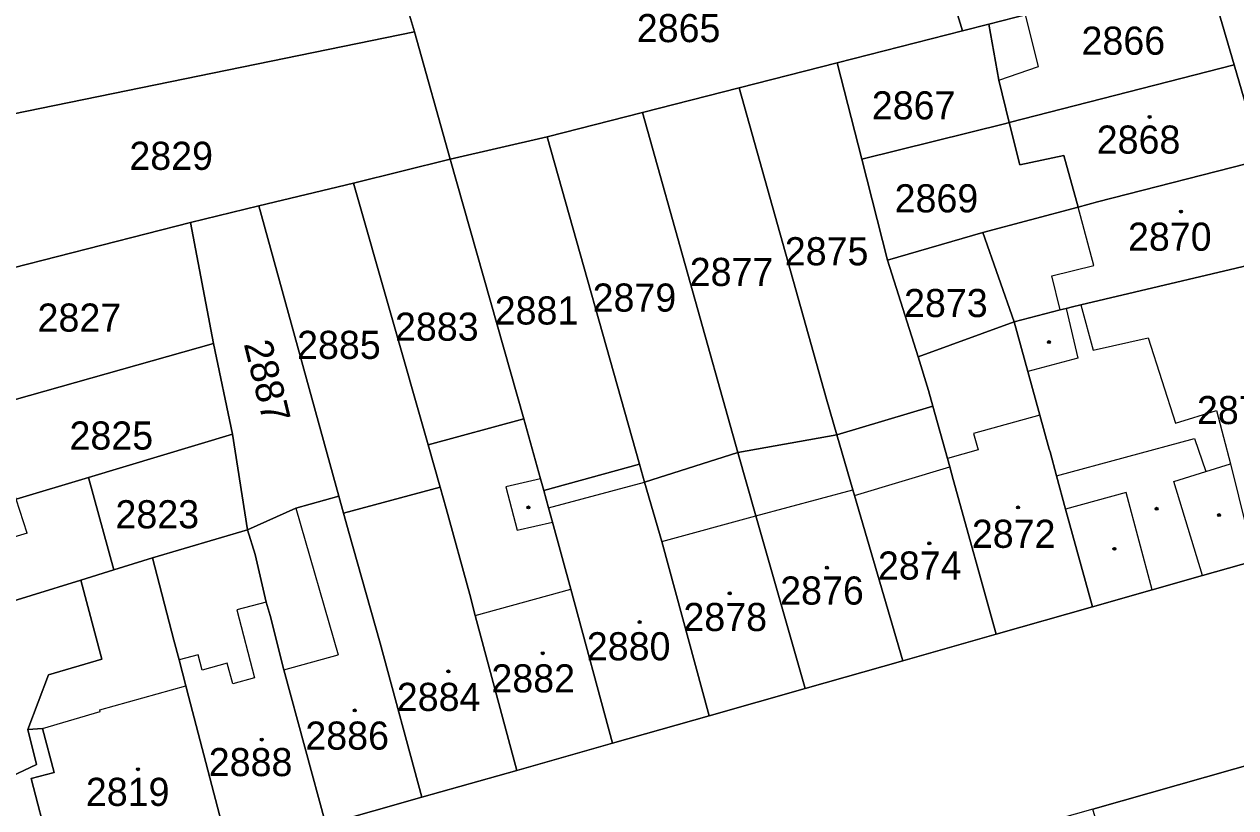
# Model space of a CAD drawing. Extents: x -596233 to -595156, y -1161235 to -1159375.
# Drawn here: x -595617.7 to -595544.5, y -1160738 to -1160690.7 of the extents above; entities that cross this region are included whole.
import ezdxf

# ---------------------------------------------------------------- set-up
doc = ezdxf.new("R2010")
doc.units = 0
for name, color, linetype in [('KN_CAR_KR', 7, 'Continuous'), ('KN_KULTURY', 7, 'Continuous'), ('KN_PARC_CIS_POZ', 7, 'Continuous'), ('KN_PARC_CIS_STAV', 7, 'Continuous'), ('KN_PARC_PLOCHA', 7, 'Continuous'), ('parcely_l', 7, 'Continuous')]:
    doc.layers.add(name, color=color, linetype=linetype)

msp = doc.modelspace()

# ---------------------------------------------------------------- linework, layer by layer
at = {"layer": 'KN_CAR_KR'}
for points in [[(-595556.41, -1160693.23), (-595557.2, -1160690.11)], [(-595558.82, -1160694.06), (-595556.41, -1160693.23)], [(-595553.08, -1160705.26), (-595554.02, -1160701.73)], [(-595555.61, -1160705.89), (-595553.08, -1160705.26)], [(-595555.1, -1160707.95), (-595555.61, -1160705.89)], [(-595554.75, -1160707.86), (-595554.03, -1160710.86)], [(-595553.86, -1160707.63), (-595553.12, -1160710.37)], [(-595553.12, -1160710.37), (-595549.79, -1160709.63)], [(-595549.79, -1160709.63), (-595548.14, -1160714.8)], [(-595554.03, -1160710.86), (-595557.06, -1160711.67)], [(-595548.14, -1160714.8), (-595545.66, -1160714.02)], [(-595545.66, -1160714.02), (-595544.8, -1160717.26)], [(-595556.33, -1160714.31), (-595560.34, -1160715.41)], [(-595560.34, -1160715.41), (-595560.06, -1160716.4)], [(-595555.33, -1160717.97), (-595546.99, -1160715.71)], [(-595546.99, -1160715.71), (-595546.3, -1160717.72)], [(-595560.06, -1160716.4), (-595561.91, -1160716.93)], [(-595567.54, -1160719.17), (-595561.77, -1160717.44)], [(-595546.3, -1160717.72), (-595544.8, -1160717.26)], [(-595544.8, -1160717.26), (-595543.36, -1160723.11)], [(-595586.52, -1160718.16), (-595588.62, -1160718.64)], [(-595586.04, -1160719.92), (-595580.24, -1160718.36)], [(-595546.51, -1160724.01), (-595548.23, -1160718.31), (-595546.3, -1160717.72)], [(-595588.62, -1160718.64), (-595587.94, -1160721.27)], [(-595573.51, -1160720.39), (-595567.64, -1160718.82)], [(-595549.55, -1160724.87), (-595551.11, -1160718.98), (-595554.78, -1160719.99)], [(-595617.57, -1160721.45), (-595618.23, -1160719.38)], [(-595601.32, -1160719.93), (-595598.76, -1160728.79)], [(-595579.2, -1160721.95), (-595573.51, -1160720.39)], [(-595587.94, -1160721.27), (-595585.81, -1160720.77)], [(-595617.57, -1160721.45), (-595619.6, -1160722.05)], [(-595590.47, -1160726.42), (-595584.7, -1160724.83)], [(-595603.11, -1160725.62), (-595604.88, -1160726.08)], [(-595604.88, -1160726.08), (-595603.83, -1160730.19)], [(-595607.23, -1160728.8), (-595608.38, -1160729.1)], [(-595606.98, -1160729.72), (-595607.23, -1160728.8)], [(-595605.48, -1160729.3), (-595606.98, -1160729.72)], [(-595605.13, -1160730.55), (-595605.48, -1160729.3)], [(-595602.04, -1160729.7), (-595598.76, -1160728.79)], [(-595613.18, -1160732.13), (-595607.97, -1160730.68)], [(-595603.83, -1160730.19), (-595605.13, -1160730.55)], [(-595616.63, -1160733.26), (-595613.15, -1160732.23)], [(-595613.15, -1160732.23), (-595613.18, -1160732.13)]]:
    msp.add_lwpolyline(points, dxfattribs=at)
at = {"layer": 'KN_KULTURY'}
for centre, radius in [((-595549.7, -1160696.28), 0.09), ((-595549.7, -1160696.28), 0.0398), ((-595547.81, -1160702), 0.09), ((-595547.81, -1160702), 0.0398), ((-595555.79, -1160709.89), 0.09), ((-595555.79, -1160709.89), 0.0398), ((-595587.26, -1160719.89), 0.09), ((-595587.26, -1160719.89), 0.0398), ((-595557.65, -1160719.89), 0.09), ((-595557.65, -1160719.89), 0.0398), ((-595549.28, -1160719.97), 0.09), ((-595549.28, -1160719.97), 0.0398), ((-595545.5, -1160720.35), 0.09), ((-595545.5, -1160720.35), 0.0398), ((-595563.02, -1160722.06), 0.09), ((-595563.02, -1160722.06), 0.0398), ((-595551.83, -1160722.39), 0.09), ((-595551.83, -1160722.39), 0.0398), ((-595569.21, -1160723.53), 0.09), ((-595569.21, -1160723.53), 0.0398), ((-595575.09, -1160725.08), 0.09), ((-595575.09, -1160725.08), 0.0398), ((-595580.54, -1160726.82), 0.09), ((-595580.54, -1160726.82), 0.0398), ((-595586.39, -1160728.7), 0.09), ((-595586.39, -1160728.7), 0.0398), ((-595592.1, -1160729.8), 0.09), ((-595592.1, -1160729.8), 0.0398), ((-595597.76, -1160732.16), 0.09), ((-595597.76, -1160732.16), 0.0398), ((-595603.38, -1160733.92), 0.09), ((-595603.38, -1160733.92), 0.0398), ((-595610.87, -1160735.71), 0.09), ((-595610.87, -1160735.71), 0.0398)]:
    msp.add_circle(centre, radius, dxfattribs=at)
at = {"layer": 'KN_PARC_PLOCHA'}
for points in [[(-595542.04, -1160655.44), (-595539.03, -1160665.6), (-595536.18, -1160675.21), (-595535.55, -1160677.16), (-595533.56, -1160684.02), (-595531.94, -1160689.61), (-595532.06, -1160689.64), (-595531.01, -1160693.24), (-595530.89, -1160693.21), (-595528.21, -1160701.95), (-595524.07, -1160715.97), (-595522.21, -1160717), (-595536.17, -1160720.64), (-595537.68, -1160715.86), (-595541.23, -1160704.65), (-595542.91, -1160698.88), (-595544.59, -1160693.14), (-595546.28, -1160687.33), (-595548.44, -1160680.09), (-595549.01, -1160678.16), (-595551.73, -1160669.03), (-595554.75, -1160658.89), (-595557.03, -1160651.19)], [(-595599.51, -1160739.05), (-595593.71, -1160737.41), (-595587.95, -1160735.78), (-595582.17, -1160734.14), (-595576.32, -1160732.48), (-595570.52, -1160730.83), (-595564.63, -1160729.16), (-595558.97, -1160727.55), (-595553.16, -1160725.9), (-595549.55, -1160724.87), (-595546.51, -1160724.01), (-595543.36, -1160723.11), (-595540.57, -1160722.32), (-595540.52, -1160722.48), (-595536.45, -1160721.23), (-595536.46, -1160721.17), (-595536.24, -1160720.71), (-595536.17, -1160720.64), (-595522.21, -1160717), (-595504.07, -1160711.91)], [(-595505.89, -1160724.73), (-595519.93, -1160728.69), (-595534.32, -1160732.79), (-595553.14, -1160738.13), (-595561.81, -1160740.59), (-595567.86, -1160742.31), (-595573.88, -1160744.02), (-595579.95, -1160745.74), (-595586.04, -1160747.47), (-595592.09, -1160749.18), (-595598.17, -1160750.9), (-595604.19, -1160752.61), (-595620.5, -1160757.22)]]:
    msp.add_lwpolyline(points, dxfattribs=at)
for points in [[(-595546.28, -1160687.33), (-595555.59, -1160689.74), (-595557.2, -1160690.11), (-595557.84, -1160690.27), (-595559.42, -1160690.68), (-595561.01, -1160691.08), (-595563.64, -1160682.48), (-595559.3, -1160681.2), (-595553.81, -1160679.58), (-595549.01, -1160678.16), (-595548.44, -1160680.09)], [(-595594.44, -1160690.13), (-595594.15, -1160691.14), (-595624.59, -1160697.36), (-595623.58, -1160696.97), (-595626.74, -1160689.3), (-595622.74, -1160688.26), (-595598.32, -1160681.94), (-595596.86, -1160681.56)], [(-595561.01, -1160691.08), (-595568.59, -1160693.01), (-595574.51, -1160694.53), (-595580.37, -1160696.01), (-595586.12, -1160697.49), (-595591.98, -1160698.84), (-595594.15, -1160691.14), (-595594.44, -1160690.13), (-595568.2, -1160683.83), (-595566.78, -1160683.41), (-595563.64, -1160682.48)], [(-595544.59, -1160693.14), (-595558.19, -1160696.62), (-595558.82, -1160694.06), (-595559.42, -1160690.68), (-595557.84, -1160690.27), (-595557.2, -1160690.11), (-595555.59, -1160689.74), (-595546.28, -1160687.33)], [(-595591.98, -1160698.84), (-595597.84, -1160700.29), (-595603.56, -1160701.66), (-595607.69, -1160702.66), (-595618.41, -1160705.41), (-595619.44, -1160702.81), (-595622.85, -1160703.68), (-595624.74, -1160698.95), (-595625.27, -1160697.62), (-595624.59, -1160697.36), (-595594.15, -1160691.14)], [(-595558.19, -1160696.62), (-595558.4, -1160696.67), (-595567.1, -1160698.83), (-595568.59, -1160693.01), (-595561.01, -1160691.08), (-595559.42, -1160690.68), (-595558.82, -1160694.06)], [(-595567.1, -1160698.83), (-595565.54, -1160704.94), (-595563.7, -1160710.79), (-595563.06, -1160712.81), (-595562.8, -1160713.76), (-595568.61, -1160715.5), (-595569.24, -1160713.34), (-595574.51, -1160694.53), (-595568.59, -1160693.01)], [(-595542.91, -1160698.88), (-595552.85, -1160701.41), (-595554.02, -1160701.73), (-595554.88, -1160698.61), (-595557.55, -1160699.17), (-595558.19, -1160696.62), (-595544.59, -1160693.14)], [(-595568.61, -1160715.5), (-595574.6, -1160716.56), (-595580.37, -1160696.01), (-595574.51, -1160694.53), (-595569.24, -1160713.34)], [(-595574.6, -1160716.56), (-595580.24, -1160718.36), (-595580.55, -1160717.27), (-595586.12, -1160697.49), (-595580.37, -1160696.01)], [(-595554.02, -1160701.73), (-595559.79, -1160703.26), (-595565.54, -1160704.94), (-595567.1, -1160698.83), (-595558.4, -1160696.67), (-595558.19, -1160696.62), (-595557.55, -1160699.17), (-595554.88, -1160698.61)], [(-595580.55, -1160717.27), (-595586.33, -1160718.87), (-595586.52, -1160718.16), (-595587.54, -1160714.54), (-595591.98, -1160698.84), (-595586.12, -1160697.49)], [(-595587.54, -1160714.54), (-595593.33, -1160716.1), (-595597.84, -1160700.29), (-595591.98, -1160698.84)], [(-595541.23, -1160704.65), (-595553.86, -1160707.63), (-595554.36, -1160707.76), (-595554.75, -1160707.86), (-595555.1, -1160707.95), (-595557.88, -1160708.67), (-595559.79, -1160703.26), (-595554.02, -1160701.73), (-595552.85, -1160701.41), (-595542.91, -1160698.88)], [(-595593.33, -1160716.1), (-595592.6, -1160718.66), (-595598.44, -1160720.24), (-595598.72, -1160719.21), (-595603.56, -1160701.66), (-595597.84, -1160700.29)], [(-595598.72, -1160719.21), (-595601.32, -1160719.93), (-595604.25, -1160721.25), (-595605.16, -1160715.46), (-595606.29, -1160709.97), (-595607.69, -1160702.66), (-595603.56, -1160701.66)], [(-595606.29, -1160709.97), (-595618.36, -1160713.38), (-595619.36, -1160713.66), (-595621.26, -1160708.61), (-595621.81, -1160706.3), (-595618.41, -1160705.41), (-595607.69, -1160702.66)], [(-595557.88, -1160708.67), (-595563.7, -1160710.79), (-595565.54, -1160704.94), (-595559.79, -1160703.26)], [(-595536.17, -1160720.64), (-595536.24, -1160720.71), (-595536.46, -1160721.17), (-595536.45, -1160721.23), (-595540.52, -1160722.48), (-595540.57, -1160722.32), (-595543.36, -1160723.11), (-595546.51, -1160724.01), (-595549.55, -1160724.87), (-595553.16, -1160725.9), (-595554.78, -1160719.99), (-595555.33, -1160717.97), (-595555.72, -1160716.53), (-595555.77, -1160716.36), (-595556.33, -1160714.31), (-595557.06, -1160711.67), (-595557.88, -1160708.67), (-595555.1, -1160707.95), (-595554.75, -1160707.86), (-595554.36, -1160707.76), (-595553.86, -1160707.63), (-595541.23, -1160704.65), (-595537.68, -1160715.86)], [(-595553.16, -1160725.9), (-595558.97, -1160727.55), (-595561.57, -1160718.2), (-595561.77, -1160717.44), (-595561.91, -1160716.93), (-595562.8, -1160713.76), (-595563.06, -1160712.81), (-595563.7, -1160710.79), (-595557.88, -1160708.67), (-595557.06, -1160711.67), (-595556.33, -1160714.31), (-595555.77, -1160716.36), (-595555.72, -1160716.53), (-595555.33, -1160717.97), (-595554.78, -1160719.99)], [(-595605.16, -1160715.46), (-595613.85, -1160718.07), (-595618.23, -1160719.38), (-595618.46, -1160718.78), (-595618.59, -1160718.07), (-595618.66, -1160716.96), (-595618.56, -1160716.17), (-595618.44, -1160715.37), (-595618.27, -1160714.16), (-595618.36, -1160713.38), (-595606.29, -1160709.97)], [(-595558.97, -1160727.55), (-595564.63, -1160729.16), (-595567.54, -1160719.17), (-595567.64, -1160718.82), (-595568.61, -1160715.5), (-595562.8, -1160713.76), (-595561.91, -1160716.93), (-595561.77, -1160717.44), (-595561.57, -1160718.2)], [(-595586.33, -1160718.87), (-595586.04, -1160719.92), (-595585.81, -1160720.77), (-595584.7, -1160724.83), (-595582.17, -1160734.14), (-595587.95, -1160735.78), (-595590.47, -1160726.42), (-595590.81, -1160725.16), (-595592.23, -1160719.96), (-595592.6, -1160718.66), (-595593.33, -1160716.1), (-595587.54, -1160714.54), (-595586.52, -1160718.16)], [(-595604.25, -1160721.25), (-595609.99, -1160722.93), (-595612.33, -1160723.66), (-595613.85, -1160718.07), (-595605.16, -1160715.46)], [(-595564.63, -1160729.16), (-595570.52, -1160730.83), (-595573.51, -1160720.39), (-595574.6, -1160716.56), (-595568.61, -1160715.5), (-595567.64, -1160718.82), (-595567.54, -1160719.17)], [(-595570.52, -1160730.83), (-595576.32, -1160732.48), (-595579.2, -1160721.95), (-595580.24, -1160718.36), (-595574.6, -1160716.56), (-595573.51, -1160720.39)], [(-595580.24, -1160718.36), (-595579.2, -1160721.95), (-595576.32, -1160732.48), (-595582.17, -1160734.14), (-595584.7, -1160724.83), (-595585.81, -1160720.77), (-595586.04, -1160719.92), (-595586.33, -1160718.87), (-595580.55, -1160717.27)], [(-595612.33, -1160723.66), (-595614.33, -1160724.28), (-595620.34, -1160726.14), (-595621.46, -1160726.48), (-595630.06, -1160729.06), (-595630.26, -1160729.1), (-595631.88, -1160723.47), (-595618.23, -1160719.38), (-595613.85, -1160718.07)], [(-595587.95, -1160735.78), (-595593.71, -1160737.41), (-595596.23, -1160728.09), (-595597.35, -1160724.11), (-595598.1, -1160721.46), (-595598.44, -1160720.24), (-595592.6, -1160718.66), (-595592.23, -1160719.96), (-595590.81, -1160725.16), (-595590.47, -1160726.42)], [(-595598.44, -1160720.24), (-595598.1, -1160721.46), (-595597.35, -1160724.11), (-595596.23, -1160728.09), (-595593.71, -1160737.41), (-595599.51, -1160739.05), (-595602.04, -1160729.7), (-595602.87, -1160726.42), (-595603.11, -1160725.62), (-595603.79, -1160722.74), (-595604.25, -1160721.25), (-595601.32, -1160719.93), (-595598.72, -1160719.21)], [(-595599.51, -1160739.05), (-595605.36, -1160740.71), (-595607.81, -1160731.29), (-595607.97, -1160730.68), (-595608.38, -1160729.1), (-595608.69, -1160727.92), (-595609.99, -1160722.93), (-595604.25, -1160721.25), (-595603.79, -1160722.74), (-595603.11, -1160725.62), (-595602.87, -1160726.42), (-595602.04, -1160729.7)], [(-595605.36, -1160740.71), (-595614.05, -1160743.17), (-595614.07, -1160743.08), (-595615.34, -1160743.44), (-595616.26, -1160740.38), (-595617.33, -1160736.28), (-595615.94, -1160735.92), (-595616.63, -1160733.26), (-595617.53, -1160733.31), (-595616.27, -1160730.01), (-595613.05, -1160729.06), (-595614.33, -1160724.28), (-595612.33, -1160723.66), (-595609.99, -1160722.93), (-595608.69, -1160727.92), (-595608.38, -1160729.1), (-595607.97, -1160730.68), (-595607.81, -1160731.29)], [(-595617.53, -1160733.31), (-595617.01, -1160735.42), (-595618.87, -1160736.32), (-595618.11, -1160739.51), (-595619.96, -1160740.06), (-595625.11, -1160741.6), (-595626.52, -1160742.02), (-595627.8, -1160737.78), (-595630.2, -1160729.28), (-595630.02, -1160729.25), (-595630.06, -1160729.06), (-595621.46, -1160726.48), (-595620.34, -1160726.14), (-595614.33, -1160724.28), (-595613.05, -1160729.06), (-595616.27, -1160730.01)], [(-595528.47, -1160747.62), (-595537.66, -1160750.28), (-595538.16, -1160750.43), (-595539.92, -1160744.68), (-595544.43, -1160745.92), (-595550.38, -1160747.6), (-595550.45, -1160747.36), (-595553.14, -1160738.13), (-595534.32, -1160732.79), (-595532.42, -1160733.95)], [(-595615.34, -1160743.44), (-595623.94, -1160745.87), (-595625.7, -1160744.89), (-595626.52, -1160742.02), (-595625.11, -1160741.6), (-595619.96, -1160740.06), (-595618.11, -1160739.51), (-595618.87, -1160736.32), (-595617.01, -1160735.42), (-595617.53, -1160733.31), (-595616.63, -1160733.26), (-595615.94, -1160735.92), (-595617.33, -1160736.28), (-595616.26, -1160740.38)]]:
    msp.add_lwpolyline(points, close=True, dxfattribs=at)
at = {"layer": 'parcely_l'}
for points in [[(-595561.01, -1160691.08), (-595563.64, -1160682.48)], [(-595546.28, -1160687.33), (-595555.59, -1160689.74), (-595557.2, -1160690.11), (-595557.84, -1160690.27), (-595559.42, -1160690.68)], [(-595546.28, -1160687.33), (-595544.59, -1160693.14)], [(-595594.44, -1160690.13), (-595594.15, -1160691.14)], [(-595594.15, -1160691.14), (-595624.59, -1160697.36)], [(-595594.15, -1160691.14), (-595591.98, -1160698.84)], [(-595568.59, -1160693.01), (-595561.01, -1160691.08)], [(-595559.42, -1160690.68), (-595561.01, -1160691.08)], [(-595558.19, -1160696.62), (-595558.82, -1160694.06), (-595559.42, -1160690.68)], [(-595574.51, -1160694.53), (-595568.59, -1160693.01)], [(-595567.1, -1160698.83), (-595568.59, -1160693.01)], [(-595544.59, -1160693.14), (-595558.19, -1160696.62)], [(-595544.59, -1160693.14), (-595542.91, -1160698.88)], [(-595574.51, -1160694.53), (-595580.37, -1160696.01)], [(-595568.61, -1160715.5), (-595569.24, -1160713.34), (-595574.51, -1160694.53)], [(-595586.12, -1160697.49), (-595580.37, -1160696.01)], [(-595580.37, -1160696.01), (-595574.6, -1160716.56)], [(-595558.19, -1160696.62), (-595558.4, -1160696.67), (-595567.1, -1160698.83)], [(-595554.02, -1160701.73), (-595554.88, -1160698.61), (-595557.55, -1160699.17), (-595558.19, -1160696.62)], [(-595586.12, -1160697.49), (-595591.98, -1160698.84)], [(-595580.55, -1160717.27), (-595586.12, -1160697.49)], [(-595591.98, -1160698.84), (-595597.84, -1160700.29)], [(-595587.54, -1160714.54), (-595591.98, -1160698.84)], [(-595567.1, -1160698.83), (-595565.54, -1160704.94)], [(-595554.02, -1160701.73), (-595552.85, -1160701.41), (-595542.91, -1160698.88)], [(-595597.84, -1160700.29), (-595603.56, -1160701.66)], [(-595597.84, -1160700.29), (-595593.33, -1160716.1)], [(-595607.69, -1160702.66), (-595603.56, -1160701.66)], [(-595603.56, -1160701.66), (-595598.72, -1160719.21)], [(-595559.79, -1160703.26), (-595554.02, -1160701.73)], [(-595607.69, -1160702.66), (-595618.41, -1160705.41)], [(-595606.29, -1160709.97), (-595607.69, -1160702.66)], [(-595565.54, -1160704.94), (-595559.79, -1160703.26)], [(-595557.88, -1160708.67), (-595559.79, -1160703.26)], [(-595563.7, -1160710.79), (-595565.54, -1160704.94)], [(-595541.23, -1160704.65), (-595553.86, -1160707.63), (-595554.36, -1160707.76), (-595554.75, -1160707.86), (-595555.1, -1160707.95), (-595557.88, -1160708.67)], [(-595557.88, -1160708.67), (-595563.7, -1160710.79)], [(-595557.88, -1160708.67), (-595557.06, -1160711.67), (-595556.33, -1160714.31), (-595555.77, -1160716.36), (-595555.72, -1160716.53), (-595555.33, -1160717.97), (-595554.78, -1160719.99), (-595553.16, -1160725.9)], [(-595618.36, -1160713.38), (-595606.29, -1160709.97)], [(-595605.16, -1160715.46), (-595606.29, -1160709.97)], [(-595562.8, -1160713.76), (-595563.06, -1160712.81), (-595563.7, -1160710.79)], [(-595568.61, -1160715.5), (-595562.8, -1160713.76)], [(-595562.8, -1160713.76), (-595561.91, -1160716.93), (-595561.77, -1160717.44), (-595561.57, -1160718.2), (-595558.97, -1160727.55)], [(-595593.33, -1160716.1), (-595587.54, -1160714.54)], [(-595587.54, -1160714.54), (-595586.52, -1160718.16), (-595586.33, -1160718.87)], [(-595613.85, -1160718.07), (-595605.16, -1160715.46)], [(-595604.25, -1160721.25), (-595605.16, -1160715.46)], [(-595574.6, -1160716.56), (-595568.61, -1160715.5)], [(-595568.61, -1160715.5), (-595567.64, -1160718.82), (-595567.54, -1160719.17), (-595564.63, -1160729.16)], [(-595592.6, -1160718.66), (-595593.33, -1160716.1)], [(-595574.6, -1160716.56), (-595580.24, -1160718.36)], [(-595570.52, -1160730.83), (-595573.51, -1160720.39), (-595574.6, -1160716.56)], [(-595586.33, -1160718.87), (-595580.55, -1160717.27)], [(-595580.55, -1160717.27), (-595580.24, -1160718.36)], [(-595618.23, -1160719.38), (-595613.85, -1160718.07)], [(-595613.85, -1160718.07), (-595612.33, -1160723.66)], [(-595580.24, -1160718.36), (-595579.2, -1160721.95), (-595576.32, -1160732.48)], [(-595592.6, -1160718.66), (-595598.44, -1160720.24)], [(-595587.95, -1160735.78), (-595590.47, -1160726.42), (-595590.81, -1160725.16), (-595592.23, -1160719.96), (-595592.6, -1160718.66)], [(-595582.17, -1160734.14), (-595584.7, -1160724.83), (-595585.81, -1160720.77), (-595586.04, -1160719.92), (-595586.33, -1160718.87)], [(-595598.72, -1160719.21), (-595601.32, -1160719.93), (-595604.25, -1160721.25)], [(-595598.44, -1160720.24), (-595598.72, -1160719.21)], [(-595598.44, -1160720.24), (-595598.1, -1160721.46), (-595597.35, -1160724.11), (-595596.23, -1160728.09), (-595593.71, -1160737.41)], [(-595553.16, -1160725.9), (-595549.55, -1160724.87), (-595546.51, -1160724.01), (-595543.36, -1160723.11), (-595540.57, -1160722.32), (-595540.52, -1160722.48), (-595536.45, -1160721.23), (-595536.46, -1160721.17), (-595536.24, -1160720.71), (-595536.17, -1160720.64)], [(-595609.99, -1160722.93), (-595604.25, -1160721.25)], [(-595604.25, -1160721.25), (-595603.79, -1160722.74), (-595603.11, -1160725.62), (-595602.87, -1160726.42), (-595602.04, -1160729.7), (-595599.51, -1160739.05)], [(-595609.99, -1160722.93), (-595612.33, -1160723.66)], [(-595605.36, -1160740.71), (-595607.81, -1160731.29), (-595607.97, -1160730.68), (-595608.38, -1160729.1), (-595608.69, -1160727.92), (-595609.99, -1160722.93)], [(-595614.33, -1160724.28), (-595620.34, -1160726.14), (-595621.46, -1160726.48), (-595630.06, -1160729.06)], [(-595617.53, -1160733.31), (-595616.27, -1160730.01), (-595613.05, -1160729.06), (-595614.33, -1160724.28)], [(-595612.33, -1160723.66), (-595614.33, -1160724.28)], [(-595558.97, -1160727.55), (-595553.16, -1160725.9)], [(-595564.63, -1160729.16), (-595558.97, -1160727.55)], [(-595564.63, -1160729.16), (-595570.52, -1160730.83)], [(-595576.32, -1160732.48), (-595570.52, -1160730.83)], [(-595576.32, -1160732.48), (-595582.17, -1160734.14)], [(-595553.14, -1160738.13), (-595534.32, -1160732.79)], [(-595626.52, -1160742.02), (-595625.11, -1160741.6), (-595619.96, -1160740.06), (-595618.11, -1160739.51), (-595618.87, -1160736.32), (-595617.01, -1160735.42), (-595617.53, -1160733.31)], [(-595617.53, -1160733.31), (-595616.63, -1160733.26), (-595615.94, -1160735.92), (-595617.33, -1160736.28), (-595616.26, -1160740.38), (-595615.34, -1160743.44)], [(-595587.95, -1160735.78), (-595582.17, -1160734.14)], [(-595593.71, -1160737.41), (-595587.95, -1160735.78)], [(-595599.51, -1160739.05), (-595593.71, -1160737.41)]]:
    msp.add_lwpolyline(points, dxfattribs=at)

# ---------------------------------------------------------------- texts
at = {"layer": 'KN_PARC_CIS_POZ'}
for s, p in [('2865', (-595580.7066, -1160691.76)), ('2867', (-595566.4966, -1160696.43)), ('2829', (-595611.3866, -1160699.48)), ('2869', (-595565.1166, -1160702.05)), ('2875', (-595571.7566, -1160705.25)), ('2877', (-595577.5066, -1160706.5)), ('2879', (-595583.3766, -1160708.05)), ('2873', (-595564.5466, -1160708.38)), ('2881', (-595589.2966, -1160708.83)), ('2827', (-595616.9366, -1160709.26)), ('2883', (-595595.3266, -1160709.81)), ('2885', (-595601.2466, -1160710.91)), ('2825', (-595615.0066, -1160716.39)), ('2823', (-595612.2266, -1160721.15))]:
    msp.add_text(s, height=1.7, dxfattribs=at).set_placement(p)
msp.add_text('2887', height=1.7, rotation=283.85886, dxfattribs=at).set_placement((-595604.4765, -1160709.9941))
at = {"layer": 'KN_PARC_CIS_STAV'}
for s, p in [('2866', (-595553.8166, -1160692.52)), ('2868', (-595552.8966, -1160698.5)), ('2870', (-595551.0066, -1160704.37)), ('2871/1', (-595546.8366, -1160714.85)), ('2872', (-595560.4466, -1160722.33)), ('2874', (-595566.1266, -1160724.25)), ('2876', (-595572.0366, -1160725.76)), ('2878', (-595577.8866, -1160727.36)), ('2880', (-595583.7266, -1160729.13)), ('2882', (-595589.4966, -1160731.07)), ('2884', (-595595.2166, -1160732.19)), ('2886', (-595600.7466, -1160734.53)), ('2888', (-595606.5866, -1160736.13)), ('2819', (-595614.0166, -1160737.93))]:
    msp.add_text(s, height=1.7, dxfattribs=at).set_placement(p)

doc.saveas('drawing.dxf')
